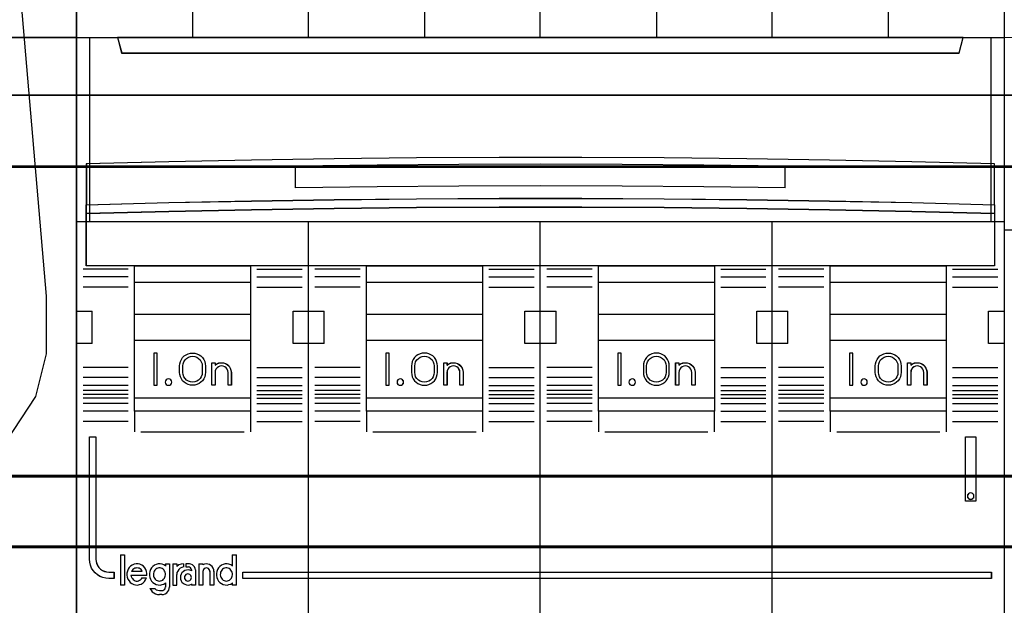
# Model space of a CAD drawing. Header units: millimetres. Extents: x -1290 to 1795, y -4192 to -1311.
# Tile 952 of 1056: x 1454.46 to 1469.73, y -2168.62 to -2159.53. Entities that reach past the tile are written whole.
import ezdxf

# ---------------------------------------------------------------- set-up
doc = ezdxf.new("R2010")
doc.units = ezdxf.units.MM
for name, color, linetype in [('30', 7, 'Continuous'), ('45', 7, 'Continuous'), ('55', 7, 'Continuous')]:
    doc.layers.add(name, color=color, linetype=linetype)
doc.layers.add('Aparatura', color=7, linetype='Continuous', lineweight=13)

# ---------------------------------------------------------------- blocks, each defined once
blk = doc.blocks.new('*U258')
at = {"layer": '30', "color": 7}
for points in [[(117.158256, -107.145019), (548.842747, -107.145019), (117.158256, -107.145019)], [(548.842747, -107.145019), (117.158256, -107.145019), (117.158256, -109.709902), (117.158256, -111.187498), (117.158256, -112.74873), (548.842747, -112.74873), (548.842747, -111.187498), (548.842747, -109.709902), (548.842747, -107.145019)], [(117.158256, -112.660752), (548.842747, -112.660752), (117.158256, -112.660752)], [(548.842747, -112.660752), (117.158256, -112.660752), (117.158256, -114.175659), (117.158256, -135.246649), (117.158256, -136.761557), (548.842747, -136.761557), (548.842747, -135.246649), (548.842747, -114.175659), (548.842747, -112.660752)], [(117.158256, -136.673578), (548.842747, -136.673578), (117.158256, -136.673578)], [(548.842747, -136.673578), (117.158256, -136.673578), (117.158256, -138.151425), (117.158256, -139.712923), (117.158256, -142.250357), (548.842747, -142.250357), (548.842747, -139.712923), (548.842747, -138.151425), (548.842747, -136.673578)], [(548.79978, -136.71667), (117.201224, -136.71667), (117.201224, -138.171678), (117.201224, -139.709045), (117.201224, -142.207266), (548.79978, -142.207266), (548.79978, -139.709045), (548.79978, -138.171678), (548.79978, -136.71667)], [(117.158256, -142.162378), (548.842747, -142.162378), (117.158256, -142.162378)]]:
    blk.add_lwpolyline(points, close=True, dxfattribs=at)
at = {"layer": '30', "color": 59}
blk.add_lwpolyline([(548.79978, -107.188111), (117.201224, -107.188111), (117.201224, -109.713547), (117.201224, -111.168417), (117.201224, -112.705639), (548.79978, -112.705639), (548.79978, -111.168417), (548.79978, -109.713547), (548.79978, -107.188111)], close=True, dxfattribs=at)
blk = doc.blocks.new('*U259')
at = {"layer": '45', "color": 7}
blk.add_lwpolyline([(117.661335, -83.656474), (252.56162, -83.656474), (252.56162, -166.503779), (117.661335, -166.503779), (117.661335, -83.656474)], close=True, dxfattribs=at)
for points in [[(117.661335, -83.656474), (252.56162, -83.656474), (252.56162, -166.503779), (117.661335, -166.503779), (117.661335, -83.656474)], [(117.661335, -102.677851), (252.56162, -102.677851)]]:
    blk.add_lwpolyline(points, dxfattribs=at)
at = {"layer": '55', "color": 7}
for points in [[(244.153698, -52.034107), (243.464562, -49.343338), (241.810635, -47.894463), (240.156708, -47.204522), (235.539496, -47.204522), (230.853369, -47.549493), (225.615934, -48.170439), (222.10134, -48.722392), (219.758277, -49.688308), (218.655659, -51.344166), (218.311091, -54.862863), (224.58223, -125.719764), (225.409194, -130.204378), (227.545516, -133.654081), (231.542506, -136.68982), (236.021891, -138.138695), (240.639103, -137.862719), (244.153698, -136.344849), (247.116984, -133.999051), (249.391133, -130.549348), (250.218096, -127.237633), (250.218096, -122.753019), (244.153698, -52.034107)], [(252.56162, -102.67426), (216.312432, -102.67426), (215.071965, -106.400086), (213.969328, -110.884876), (213.349095, -115.231673), (212.728862, -120.40643), (212.591032, -124.891221), (212.728862, -128.96203), (213.073436, -133.377824), (213.762584, -138.276595), (214.727391, -142.209411), (216.174602, -147.660156), (252.56162, -147.660156), (252.56162, -102.67426)]]:
    blk.add_lwpolyline(points, dxfattribs=at)
blk.add_lwpolyline([(252.56162, -102.67426), (216.312432, -102.67426), (215.071965, -106.400086), (213.969328, -110.884876), (213.349095, -115.231673), (212.728862, -120.40643), (212.591032, -124.891221), (212.728862, -128.96203), (213.073436, -133.377824), (213.762584, -138.276595), (214.727391, -142.209411), (216.174602, -147.660156), (252.56162, -147.660156), (252.56162, -102.67426)], close=True, dxfattribs=at)
blk = doc.blocks.new('*U260')
at = {"layer": '45', "color": 7}
for points in [[(306.517917, -83.676225), (324.507244, -83.676225), (324.507244, -83.676225), (324.507244, -166.6546), (324.507244, -166.6546), (306.517917, -166.6546), (306.517917, -166.6546), (288.528589, -166.6546), (288.528589, -166.6546), (270.550947, -166.6546), (270.550947, -166.6546), (252.56162, -166.6546), (252.56162, -166.6546), (252.56162, -83.676225), (252.56162, -83.676225), (270.550947, -83.676225), (270.550947, -83.676225), (288.528589, -83.676225), (288.528589, -83.676225), (306.517917, -83.676225), (306.517917, -83.676225)], [(306.514784, -83.681611), (324.501874, -83.681611), (324.501874, -166.649213), (306.514784, -166.649213), (288.527695, -166.649213), (270.552289, -166.649213), (252.5652, -166.649213), (252.5652, -83.681611), (270.552289, -83.681611), (288.527695, -83.681611), (306.514784, -83.681611)], [(324.507244, -116.975304), (252.56162, -116.975304), (252.56162, -102.677851), (324.507244, -102.677851), (324.507244, -116.975304)], [(324.501874, -116.971713), (252.5652, -116.971713), (252.5652, -102.681442), (324.501874, -102.681442), (324.501874, -116.971713)], [(255.73943, -102.677851), (256.054935, -103.886213), (256.054935, -103.886213), (321.013929, -103.886213), (321.013929, -103.886213), (321.329434, -102.677851), (255.73943, -102.677851)], [(255.744801, -102.681442), (256.060254, -103.880826), (321.00861, -103.880826), (321.324063, -102.681442), (255.744801, -102.681442)], [(323.758893, -112.485863), (317.349622, -112.321834), (310.946194, -112.187095), (304.542766, -112.081647), (298.139338, -112.017207), (291.73591, -111.982058), (285.332482, -111.982058), (278.929054, -112.017207), (272.525626, -112.081647), (266.122198, -112.187095), (259.71877, -112.321834), (253.315342, -112.485863), (253.315342, -115.661008), (259.71877, -115.491121), (266.122198, -115.368098), (272.525626, -115.268509), (278.929054, -115.198211), (285.332482, -115.163061), (291.73591, -115.163061), (298.139338, -115.198211), (304.542766, -115.268509), (310.946194, -115.368098), (317.349622, -115.491121), (323.758893, -115.661008), (323.758893, -112.485863)], [(323.753522, -112.49002), (317.345066, -112.326391), (310.942451, -112.191981), (304.539837, -112.086791), (298.137223, -112.022508), (291.734609, -111.987445), (285.331994, -111.987445), (278.92938, -112.022508), (272.526766, -112.086791), (266.124152, -112.191981), (259.721537, -112.326391), (253.318923, -112.49002), (253.318923, -115.657417), (259.721537, -115.487944), (266.124152, -115.365222), (272.526766, -115.265876), (278.92938, -115.195749), (285.331994, -115.160685), (291.734609, -115.160685), (298.137223, -115.195749), (304.539837, -115.265876), (310.942451, -115.365222), (317.345066, -115.487944), (323.753522, -115.657417), (323.753522, -112.49002)], [(323.758893, -116.345088), (317.349622, -116.180082), (310.946194, -116.04454), (304.542766, -115.944357), (298.139338, -115.87364), (291.73591, -115.838282), (285.332482, -115.838282), (278.929054, -115.87364), (272.525626, -115.944357), (266.122198, -116.04454), (259.71877, -116.180082), (253.315342, -116.345088), (253.315342, -115.655595), (259.71877, -115.484695), (266.122198, -115.36094), (272.525626, -115.260757), (278.929054, -115.19004), (285.332482, -115.154681), (291.73591, -115.154681), (298.139338, -115.19004), (304.542766, -115.260757), (310.946194, -115.36094), (317.349622, -115.484695), (323.758893, -115.655595), (323.758893, -116.345088)], [(323.753522, -116.339702), (317.345066, -116.17594), (310.942451, -116.04142), (304.539837, -115.941993), (298.137223, -115.871809), (291.734609, -115.836717), (285.331994, -115.836717), (278.92938, -115.871809), (272.526766, -115.941993), (266.124152, -116.04142), (259.721537, -116.17594), (253.318923, -116.339702), (253.318923, -115.655409), (259.721537, -115.485797), (266.124152, -115.362976), (272.526766, -115.263548), (278.92938, -115.193364), (285.331994, -115.158272), (291.734609, -115.158272), (298.137223, -115.193364), (304.539837, -115.263548), (310.942451, -115.362976), (317.345066, -115.485797), (323.753522, -115.655409), (323.753522, -116.339702)], [(323.758893, -120.404682), (253.315342, -120.404682), (253.315342, -116.335148), (259.71877, -116.171195), (266.122198, -116.03652), (272.525626, -115.936978), (278.929054, -115.866712), (285.332482, -115.83158), (291.73591, -115.83158), (298.139338, -115.866712), (304.542766, -115.936978), (310.946194, -116.03652), (317.349622, -116.171195), (323.758893, -116.335148), (323.758893, -120.404682)], [(257.053522, -120.393909), (266.0606, -120.393909), (266.0606, -131.671355), (257.053522, -131.671355), (257.053522, -120.393909)], [(257.058893, -120.3975), (266.055229, -120.3975), (266.055229, -131.667764), (257.058893, -131.667764), (257.058893, -120.3975)], [(275.040823, -120.393909), (284.04074, -120.393909), (284.04074, -131.671355), (275.040823, -131.671355), (275.040823, -120.393909)], [(275.044404, -120.3975), (284.037159, -120.3975), (284.037159, -131.667764), (275.044404, -131.667764), (275.044404, -120.3975)], [(293.026334, -120.393909), (302.028041, -120.393909), (302.028041, -131.671355), (293.026334, -131.671355), (293.026334, -120.393909)], [(293.031705, -120.3975), (302.02267, -120.3975), (302.02267, -131.667764), (293.031705, -131.667764), (293.031705, -120.3975)], [(311.006474, -120.393909), (320.013552, -120.393909), (320.013552, -131.671355), (311.006474, -131.671355), (311.006474, -120.393909)], [(257.053522, -121.666908), (266.0606, -121.666908), (266.0606, -124.171611), (257.053522, -124.171611), (257.053522, -121.666908)], [(257.058893, -121.672295), (266.055229, -121.672295), (266.055229, -124.16802), (257.058893, -124.16802), (257.058893, -121.672295)], [(275.040823, -121.666908), (284.04074, -121.666908), (284.04074, -124.171611), (275.040823, -124.171611), (275.040823, -121.666908)], [(275.044404, -121.672295), (284.037159, -121.672295), (284.037159, -124.16802), (275.044404, -124.16802), (275.044404, -121.672295)], [(293.026334, -121.666908), (302.028041, -121.666908), (302.028041, -124.171611), (293.026334, -124.171611), (293.026334, -121.666908)], [(293.031705, -121.672295), (302.02267, -121.672295), (302.02267, -124.16802), (293.031705, -124.16802), (293.031705, -121.672295)], [(311.006474, -121.666908), (320.013552, -121.666908), (320.013552, -124.171611), (311.006474, -124.171611), (311.006474, -121.666908)], [(311.011845, -121.672295), (320.009972, -121.672295), (320.009972, -124.16802), (311.011845, -124.16802), (311.011845, -121.672295)], [(257.053522, -126.159214), (266.0606, -126.159214), (266.0606, -130.673065), (257.053522, -130.673065), (257.053522, -126.159214)], [(275.040823, -126.159214), (284.04074, -126.159214), (284.04074, -130.673065), (275.040823, -130.673065), (275.040823, -126.159214)], [(275.044404, -126.162805), (284.037159, -126.162805), (284.037159, -130.667679), (275.044404, -130.667679), (275.044404, -126.162805)], [(293.026334, -126.159214), (302.028041, -126.159214), (302.028041, -130.673065), (293.026334, -130.673065), (293.026334, -126.159214)], [(293.031705, -126.162805), (302.02267, -126.162805), (302.02267, -130.667679), (293.031705, -130.667679), (293.031705, -126.162805)], [(311.006474, -126.159214), (320.013552, -126.159214), (320.013552, -130.673065), (311.006474, -130.673065), (311.006474, -126.159214)], [(311.011845, -126.162805), (320.009972, -126.162805), (320.009972, -130.667679), (311.011845, -130.667679), (311.011845, -126.162805)], [(258.806241, -127.168277), (258.553806, -127.168277), (258.553806, -129.664002), (258.806241, -129.664002), (258.806241, -127.168277)], [(276.793542, -127.168277), (276.546478, -127.168277), (276.546478, -129.664002), (276.793542, -129.664002), (276.793542, -127.168277)], [(294.784424, -127.168277), (294.531989, -127.168277), (294.531989, -129.664002), (294.784424, -129.664002), (294.784424, -127.168277)], [(312.759193, -127.168277), (312.506759, -127.168277), (312.506759, -129.664002), (312.759193, -129.664002), (312.759193, -127.168277)], [(253.571358, -133.662549), (254.062558, -133.662549), (254.062558, -143.156192), (254.080101, -143.331459), (254.121034, -143.500884), (254.197054, -143.658625), (254.296463, -143.798838), (254.425111, -143.927368), (254.565454, -144.026686), (254.72334, -144.102635), (254.892921, -144.143531), (255.06835, -144.161057), (255.460141, -144.161057), (255.460141, -144.66349), (255.06835, -144.66349), (254.834445, -144.640121), (254.60054, -144.587541), (254.37833, -144.494065), (254.179511, -144.371378), (254.004082, -144.21948), (253.852044, -144.044212), (253.729244, -143.845576), (253.635682, -143.623571), (253.583053, -143.389881), (253.571358, -143.156192), (253.571358, -133.662549)], [(321.499514, -133.658958), (322.310527, -133.658958), (322.310527, -133.658958), (322.310527, -138.670159), (322.310527, -138.670159), (321.499514, -138.670159), (321.499514, -138.670159), (321.499514, -133.658958), (321.499514, -133.658958)], [(321.503095, -133.662549), (322.305156, -133.662549), (322.305156, -138.664772), (321.503095, -138.664772), (321.503095, -133.662549)], [(258.986792, -144.855607), (259.075464, -144.84379), (259.164135, -144.820157), (259.240983, -144.778798), (259.31192, -144.719714), (259.371035, -144.642905), (259.418326, -144.554279), (259.441972, -144.465653), (259.459706, -144.371118), (259.447883, -144.270675), (259.430149, -144.176141), (259.388769, -144.093423), (259.341477, -144.016614), (259.282363, -143.945713), (259.205515, -143.886629), (259.116843, -143.851179), (259.034084, -143.839362), (258.939501, -143.839362), (258.856741, -143.851179), (258.773981, -143.886629), (258.697133, -143.945713), (258.626196, -144.016614), (258.578904, -144.093423), (258.543436, -144.176141), (258.51979, -144.270675), (258.51979, -144.371118), (258.525702, -144.465653), (258.56117, -144.554279), (258.60255, -144.642905), (258.661664, -144.719714), (258.732601, -144.778798), (258.815361, -144.820157), (258.898121, -144.84379), (258.986792, -144.855607)], [(261.475601, -144.581471), (261.457698, -144.492079), (261.415924, -144.414605), (261.356247, -144.35501), (261.278667, -144.313294), (261.195118, -144.295416), (261.105603, -144.313294), (261.03399, -144.35501), (260.974313, -144.414605), (260.926571, -144.492079), (260.920603, -144.581471), (260.926571, -144.664904), (260.974313, -144.742377), (261.03399, -144.801972), (261.105603, -144.843688), (261.195118, -144.855607), (261.278667, -144.843688), (261.356247, -144.801972), (261.415924, -144.742377), (261.457698, -144.664904), (261.475601, -144.581471)], [(264.179248, -144.855607), (264.267919, -144.84379), (264.350679, -144.820157), (264.433439, -144.778798), (264.504376, -144.719714), (264.56349, -144.642905), (264.60487, -144.554279), (264.640339, -144.465653), (264.64625, -144.371118), (264.64625, -144.270675), (264.622605, -144.176141), (264.587136, -144.093423), (264.533933, -144.016614), (264.468908, -143.945713), (264.392059, -143.886629), (264.309299, -143.851179), (264.220628, -143.839362), (264.131957, -143.839362), (264.043285, -143.851179), (263.960526, -143.886629), (263.883677, -143.945713), (263.824563, -144.016614), (263.777272, -144.093423), (263.72998, -144.176141), (263.712246, -144.270675), (263.706335, -144.371118), (263.724069, -144.465653), (263.747714, -144.554279), (263.789094, -144.642905), (263.848209, -144.719714), (263.925057, -144.778798), (264.001906, -144.820157), (264.090577, -144.84379), (264.179248, -144.855607)]]:
    blk.add_lwpolyline(points, close=True, dxfattribs=at)
for points in [[(270.547131, -102.688624), (270.547131, -83.676225)], [(288.5219, -102.688624), (288.5219, -83.676225)], [(306.509201, -102.688624), (306.509201, -83.676225)], [(261.557956, -95.380997), (261.557956, -102.688624)], [(279.532725, -95.380997), (279.532725, -102.688624)], [(297.525397, -95.380997), (297.525397, -102.688624)], [(315.498376, -95.380997), (315.498376, -102.688624)], [(307.518939, -112.671525), (301.196394, -112.582498), (294.868005, -112.537985), (288.52793, -112.518908), (282.199541, -112.537985), (275.871152, -112.582498), (269.542764, -112.671525)], [(307.508197, -114.33594), (307.508197, -112.658956)], [(270.547131, -166.6546), (270.547131, -116.964531)], [(288.5219, -166.6546), (288.5219, -116.964531)], [(306.509201, -166.6546), (306.509201, -116.964531)], [(252.56162, -123.90947), (253.764712, -123.90947)], [(253.75218, -123.90947), (253.75218, -126.421355)], [(269.349409, -126.421355), (269.349409, -123.90947)], [(269.349409, -123.90947), (270.559663, -123.90947)], [(270.547131, -123.90947), (271.755594, -123.90947)], [(271.744852, -123.90947), (271.744852, -126.421355)], [(287.324179, -126.421355), (287.324179, -123.90947)], [(287.324179, -123.90947), (288.534432, -123.90947)], [(288.5219, -123.90947), (289.742895, -123.90947)], [(289.732153, -123.90947), (289.732153, -126.421355)], [(305.31148, -126.421355), (305.31148, -123.90947)], [(305.31148, -123.90947), (306.519943, -123.90947)], [(306.509201, -123.90947), (307.717664, -123.90947)], [(307.706922, -123.90947), (307.706922, -126.421355)], [(323.29162, -126.421355), (323.29162, -123.90947)], [(323.29162, -123.90947), (324.507244, -123.90947)], [(252.56162, -126.410582), (253.764712, -126.410582)], [(269.349409, -126.410582), (270.559663, -126.410582)], [(270.547131, -126.410582), (271.755594, -126.410582)], [(287.324179, -126.410582), (288.534432, -126.410582)], [(288.5219, -126.410582), (289.742895, -126.410582)], [(305.31148, -126.410582), (306.519943, -126.410582)], [(306.509201, -126.410582), (307.717664, -126.410582)], [(323.29162, -126.410582), (324.507244, -126.410582)], [(292.535788, -131.077049), (289.024979, -131.077049)], [(257.053522, -131.660582), (257.053522, -133.283701)], [(266.049858, -131.660582), (266.049858, -133.283701)], [(275.040823, -131.660582), (275.040823, -133.283701)], [(284.029998, -131.660582), (284.029998, -133.283701)], [(293.026334, -131.660582), (293.026334, -133.283701)], [(302.017299, -131.660582), (302.017299, -133.283701)], [(311.006474, -131.660582), (311.006474, -133.283701)], [(320.00281, -131.660582), (320.00281, -133.283701)], [(255.956058, -142.823117), (255.956058, -145.164431)], [(255.956058, -142.823117), (256.276525, -142.823117)], [(256.265783, -142.823117), (256.265783, -145.164431)], [(258.016711, -144.418012), (258.016711, -144.259325), (257.993185, -144.106515), (257.93437, -143.959582), (257.85203, -143.830281), (257.740281, -143.712735), (257.61677, -143.618698), (257.469733, -143.559925), (257.328577, -143.530539), (257.175658, -143.530539), (257.022739, -143.559925), (256.881583, -143.618698), (256.75219, -143.706858), (256.646323, -143.812649), (256.558101, -143.94195), (256.499286, -144.09476), (256.469879, -144.241693), (256.469879, -144.406258), (256.493405, -144.564945), (256.546338, -144.717755), (256.628679, -144.852933), (256.728664, -144.958725), (256.858057, -145.052762), (256.993332, -145.117412), (257.140369, -145.152676), (257.293288, -145.164431), (257.434444, -145.135044), (257.581481, -145.088026), (257.716755, -144.999866), (257.822622, -144.894074), (257.916726, -144.764774), (257.975541, -144.611964)], [(259.459706, -143.689226), (259.330026, -143.601066), (259.188557, -143.554048), (259.0353, -143.530539), (258.893831, -143.530539), (258.740573, -143.57168), (258.604999, -143.630453), (258.481214, -143.72449), (258.375112, -143.830281), (258.292589, -143.96546), (258.233644, -144.106515), (258.210065, -144.27108), (258.210065, -144.418012), (258.233644, -144.582577), (258.292589, -144.723632), (258.375112, -144.858811), (258.481214, -144.970479), (258.604999, -145.058639), (258.740573, -145.117412), (258.893831, -145.152676), (259.0353, -145.164431), (259.188557, -145.135044), (259.330026, -145.088026), (259.459706, -144.999866)], [(259.448964, -143.530539), (259.448964, -143.699314)], [(259.448964, -143.530539), (259.76943, -143.530539)], [(259.758689, -143.530539), (259.758689, -145.322433)], [(260.027236, -143.530539), (260.027236, -145.164431)], [(260.027236, -143.530539), (260.347702, -143.530539)], [(260.861523, -143.530539), (260.676734, -143.542987), (260.497906, -143.605231), (260.33696, -143.717269)], [(260.33696, -143.530539), (260.33696, -143.717269)], [(260.850781, -143.530539), (260.850781, -143.774725)], [(261.044135, -143.530539), (261.044135, -143.763952)], [(261.318053, -143.530539), (261.044135, -143.530539)], [(261.785326, -143.997365), (261.767333, -143.877666), (261.719353, -143.757967), (261.641384, -143.668193), (261.545424, -143.590388), (261.425472, -143.542509), (261.305521, -143.530539)], [(262.043131, -143.530539), (262.043131, -145.164431)], [(262.043131, -143.530539), (262.363598, -143.530539)], [(263.215788, -144.114071), (263.198057, -143.983074), (263.156683, -143.858032), (263.079847, -143.738943), (262.985279, -143.649627), (262.867069, -143.578174), (262.742949, -143.536493), (262.612918, -143.530539), (262.476976, -143.542447), (262.352856, -143.596037)], [(262.352856, -143.530539), (262.352856, -143.605949)], [(264.64625, -143.689226), (264.522591, -143.601066), (264.375378, -143.554048), (264.234053, -143.530539), (264.080952, -143.530539), (263.939627, -143.57168), (263.792414, -143.630453), (263.674643, -143.72449), (263.56865, -143.830281), (263.492099, -143.96546), (263.433214, -144.106515), (263.403771, -144.27108), (263.403771, -144.418012), (263.433214, -144.582577), (263.492099, -144.723632), (263.56865, -144.858811), (263.674643, -144.970479), (263.792414, -145.058639), (263.939627, -145.117412), (264.080952, -145.152676), (264.234053, -145.164431), (264.375378, -145.135044), (264.522591, -145.088026), (264.64625, -144.999866)], [(264.635508, -142.823117), (264.635508, -143.699314)], [(264.635508, -142.823117), (264.955975, -142.823117)], [(264.945233, -142.823117), (264.945233, -145.164431)], [(257.660439, -144.114071), (257.61902, -144.040816), (257.559851, -143.96756), (257.488848, -143.906513), (257.411928, -143.869885), (257.329091, -143.845467), (257.246254, -143.839362), (257.1575, -143.845467), (257.074663, -143.869885), (256.997742, -143.906513), (256.926739, -143.96756), (256.86757, -144.040816), (256.826151, -144.114071)], [(256.826151, -144.103299), (257.660439, -144.103299)], [(260.861523, -143.763952), (260.730382, -143.793695), (260.599242, -143.865079), (260.485984, -143.960258), (260.402531, -144.079232), (260.348882, -144.204154), (260.33696, -144.352871)], [(261.475601, -144.057262), (261.351223, -144.016038), (261.215, -143.986592), (261.078777, -144.00426), (260.948476, -144.045484), (260.841866, -144.116154), (260.735257, -144.210381), (260.670106, -144.316387), (260.628647, -144.445949), (260.610879, -144.581401), (260.628647, -144.716852), (260.670106, -144.834636), (260.735257, -144.95242), (260.841866, -145.046647), (260.948476, -145.111428), (261.078777, -145.152652), (261.215, -145.164431), (261.351223, -145.146763), (261.475601, -145.09376)], [(261.044135, -143.751383), (261.24107, -143.751383)], [(261.475601, -143.997365), (261.457206, -143.911271), (261.395887, -143.831327), (261.316174, -143.782131), (261.230328, -143.751383)], [(261.464859, -143.986592), (261.464859, -144.067389)], [(261.772794, -143.986592), (261.772794, -145.164431)], [(262.906063, -144.114071), (262.888218, -144.028606), (262.852527, -143.949246), (262.793043, -143.888199), (262.721661, -143.845467), (262.632434, -143.839362), (262.549155, -143.845467), (262.465877, -143.888199), (262.406392, -143.949246), (262.370701, -144.028606), (262.352856, -144.114071)], [(262.352856, -144.103299), (262.352856, -145.164431)], [(262.895322, -144.103299), (262.895322, -145.164431)], [(263.205046, -144.103299), (263.205046, -145.164431)], [(256.779603, -144.412122), (258.016711, -144.412122)], [(256.779603, -144.412122), (256.797335, -144.508011), (256.838708, -144.597906), (256.885992, -144.669823), (256.945097, -144.741739), (257.021934, -144.795677), (257.09877, -144.837628), (257.193338, -144.855607), (257.276085, -144.855607), (257.364742, -144.837628), (257.447489, -144.80167), (257.524326, -144.759718), (257.58343, -144.687802), (257.642535, -144.609892)], [(257.631794, -144.604239), (257.975534, -144.604239)], [(259.448964, -144.990269), (259.448964, -145.322433)], [(260.027236, -145.164431), (260.347702, -145.164431), (260.347702, -144.342098)], [(261.464859, -145.083634), (261.464859, -145.164431)], [(264.635508, -144.990269), (264.635508, -145.164431)], [(255.956058, -145.153658), (256.276525, -145.153658)], [(258.251243, -145.446322), (258.334256, -145.571841), (258.435058, -145.685405), (258.553649, -145.781038), (258.690028, -145.846786), (258.838266, -145.888626), (258.992433, -145.90058)], [(258.251243, -145.446322), (258.646903, -145.446322)], [(258.636161, -145.446322), (258.738815, -145.528524), (258.859586, -145.572787), (258.992433, -145.591756)], [(258.981692, -145.580983), (259.178626, -145.580983)], [(259.167884, -145.90058), (259.30487, -145.888682), (259.4359, -145.841093), (259.549062, -145.769709), (259.638401, -145.67453), (259.709871, -145.567454), (259.751563, -145.436583), (259.76943, -145.31166)], [(259.167884, -145.591756), (259.259079, -145.579578), (259.338114, -145.536955), (259.404989, -145.476065), (259.441467, -145.396907), (259.459706, -145.31166)], [(261.464859, -145.153658), (261.785326, -145.153658)], [(262.043131, -145.153658), (262.363598, -145.153658)], [(262.895322, -145.153658), (263.215788, -145.153658)], [(264.635508, -145.153658), (264.955975, -145.153658)], [(259.178626, -145.889807), (258.981692, -145.889807)]]:
    blk.add_lwpolyline(points, dxfattribs=at)
at = {"layer": '45', "color": 4}
for points in [[(253.565987, -102.677851), (253.565987, -116.975304)], [(323.495716, -116.975304), (323.495716, -102.677851)]]:
    blk.add_lwpolyline(points, dxfattribs=at)
at = {"layer": '45', "color": 251}
for points in [[(269.542764, -114.33594), (269.542764, -112.658956)], [(307.518939, -114.33594), (301.196394, -114.26053), (294.868005, -114.203972), (288.52793, -114.185119), (282.199541, -114.203972), (275.871152, -114.26053), (269.542764, -114.33594)], [(256.568346, -120.645277), (253.062908, -120.645277)], [(266.545775, -120.645277), (270.056584, -120.645277)], [(274.548486, -120.645277), (271.050209, -120.645277)], [(284.533077, -120.645277), (288.042095, -120.645277)], [(292.535788, -120.645277), (289.024979, -120.645277)], [(302.518588, -120.645277), (306.016864, -120.645277)], [(310.521299, -120.645277), (307.01049, -120.645277)], [(320.500518, -120.645277), (324.004166, -120.645277)], [(256.568346, -121.246765), (253.062908, -121.246765)], [(266.545775, -121.246765), (270.056584, -121.246765)], [(274.548486, -121.246765), (271.050209, -121.246765)], [(284.533077, -121.246765), (288.042095, -121.246765)], [(292.535788, -121.246765), (289.024979, -121.246765)], [(302.518588, -121.246765), (306.016864, -121.246765)], [(310.521299, -121.246765), (307.01049, -121.246765)], [(320.500518, -121.246765), (324.004166, -121.246765)], [(256.568346, -122.052938), (253.062908, -122.052938)], [(266.545775, -122.052938), (270.056584, -122.052938)], [(274.548486, -122.052938), (271.050209, -122.052938)], [(284.533077, -122.052938), (288.042095, -122.052938)], [(292.535788, -122.052938), (289.024979, -122.052938)], [(302.518588, -122.052938), (306.016864, -122.052938)], [(310.521299, -122.052938), (307.01049, -122.052938)], [(320.500518, -122.052938), (324.004166, -122.052938)], [(256.568346, -128.279682), (253.062908, -128.279682)], [(266.545775, -128.279682), (270.056584, -128.279682)], [(274.548486, -128.279682), (271.050209, -128.279682)], [(284.533077, -128.279682), (288.042095, -128.279682)], [(292.535788, -128.279682), (289.024979, -128.279682)], [(302.518588, -128.279682), (306.016864, -128.279682)], [(310.521299, -128.279682), (307.01049, -128.279682)], [(320.500518, -128.279682), (324.004166, -128.279682)], [(256.568346, -129.073287), (253.062908, -129.073287)], [(256.568346, -129.674775), (253.062908, -129.674775)], [(266.545775, -129.073287), (270.056584, -129.073287)], [(266.545775, -129.674775), (270.056584, -129.674775)], [(274.548486, -129.073287), (271.050209, -129.073287)], [(274.548486, -129.674775), (271.050209, -129.674775)], [(284.533077, -129.073287), (288.042095, -129.073287)], [(284.533077, -129.674775), (288.042095, -129.674775)], [(292.535788, -129.073287), (289.024979, -129.073287)], [(292.535788, -129.674775), (289.024979, -129.674775)], [(302.518588, -129.073287), (306.016864, -129.073287)], [(302.518588, -129.674775), (306.016864, -129.674775)], [(310.521299, -129.073287), (307.01049, -129.073287)], [(310.521299, -129.674775), (307.01049, -129.674775)], [(320.500518, -129.073287), (324.004166, -129.073287)], [(320.500518, -129.674775), (324.004166, -129.674775)], [(256.568346, -130.078759), (253.062908, -130.078759)], [(256.568346, -130.382196), (253.062908, -130.382196)], [(266.545775, -130.078759), (270.056584, -130.078759)], [(266.545775, -130.382196), (270.056584, -130.382196)], [(274.548486, -130.078759), (271.050209, -130.078759)], [(274.548486, -130.382196), (271.050209, -130.382196)], [(284.533077, -130.078759), (288.042095, -130.078759)], [(284.533077, -130.382196), (288.042095, -130.382196)], [(292.535788, -130.078759), (289.024979, -130.078759)], [(292.535788, -130.382196), (289.024979, -130.382196)], [(302.518588, -130.078759), (306.016864, -130.078759)], [(302.518588, -130.382196), (306.016864, -130.382196)], [(310.521299, -130.078759), (307.01049, -130.078759)], [(310.521299, -130.382196), (307.01049, -130.382196)], [(320.500518, -130.078759), (324.004166, -130.078759)], [(320.500518, -130.382196), (324.004166, -130.382196)], [(256.568346, -130.673065), (253.062908, -130.673065)], [(256.568346, -131.077049), (253.062908, -131.077049)], [(266.545775, -130.673065), (270.056584, -130.673065)], [(266.545775, -131.077049), (270.056584, -131.077049)], [(274.548486, -130.673065), (271.050209, -130.673065)], [(274.548486, -131.077049), (271.050209, -131.077049)], [(284.533077, -130.673065), (288.042095, -130.673065)], [(284.533077, -131.077049), (288.042095, -131.077049)], [(292.535788, -130.673065), (289.024979, -130.673065)], [(302.518588, -130.673065), (306.016864, -130.673065)], [(302.518588, -131.077049), (306.016864, -131.077049)], [(310.521299, -130.673065), (307.01049, -130.673065)], [(310.521299, -131.077049), (307.01049, -131.077049)], [(320.500518, -130.673065), (324.004166, -130.673065)], [(320.500518, -131.077049), (324.004166, -131.077049)], [(256.568346, -131.678537), (253.062908, -131.678537)], [(266.545775, -131.678537), (270.056584, -131.678537)], [(274.548486, -131.678537), (271.050209, -131.678537)], [(284.533077, -131.678537), (288.042095, -131.678537)], [(292.535788, -131.678537), (289.024979, -131.678537)], [(302.518588, -131.678537), (306.016864, -131.678537)], [(310.521299, -131.678537), (307.01049, -131.678537)], [(320.500518, -131.678537), (324.004166, -131.678537)], [(256.568346, -132.472142), (253.062908, -132.472142)], [(266.545775, -132.472142), (270.056584, -132.472142)], [(274.548486, -132.472142), (271.050209, -132.472142)], [(284.533077, -132.472142), (288.042095, -132.472142)], [(292.535788, -132.472142), (289.024979, -132.472142)], [(302.518588, -132.472142), (306.016864, -132.472142)], [(310.521299, -132.472142), (307.01049, -132.472142)], [(320.500518, -132.472142), (324.004166, -132.472142)], [(257.5566, -133.272928), (265.559311, -133.272928)], [(275.542111, -133.272928), (283.544822, -133.272928)], [(293.522251, -133.272928), (301.524962, -133.272928)], [(311.509553, -133.272928), (319.512264, -133.272928)]]:
    blk.add_lwpolyline(points, dxfattribs=at)
for points in [[(323.753522, -120.399295), (253.318923, -120.399295), (253.318923, -116.339348), (259.721537, -116.175782), (266.124152, -116.041424), (272.526766, -115.942116), (278.92938, -115.872016), (285.331994, -115.836966), (291.734609, -115.836966), (298.137223, -115.872016), (304.539837, -115.942116), (310.942451, -116.041424), (317.345066, -116.175782), (323.753522, -116.339348), (323.753522, -120.399295)], [(257.058893, -126.162805), (266.055229, -126.162805), (266.055229, -130.667679), (257.058893, -130.667679), (257.058893, -126.162805)]]:
    blk.add_lwpolyline(points, close=True, dxfattribs=at)
at = {"layer": '45', "color": 4}
blk.add_lwpolyline([(311.011845, -120.3975), (320.009972, -120.3975), (320.009972, -131.667764), (311.011845, -131.667764), (311.011845, -120.3975)], close=True, dxfattribs=at)
at = {"layer": '45', "color": 255}
for points in [[(258.811612, -127.16289), (258.548435, -127.16289), (258.548435, -127.16289), (258.548435, -129.669388), (258.548435, -129.669388), (258.811612, -129.669388), (258.811612, -129.669388), (258.811612, -127.16289), (258.811612, -127.16289)], [(260.553589, -128.671485), (260.553589, -128.166664), (260.553589, -128.166664), (260.571209, -127.990563), (260.612324, -127.820332), (260.688679, -127.661842), (260.788528, -127.520961), (260.911872, -127.391821), (261.058709, -127.297901), (261.217293, -127.22159), (261.387625, -127.17463), (261.563829, -127.16289), (261.728287, -127.17463), (261.898618, -127.22159), (262.057203, -127.297901), (262.20404, -127.391821), (262.327383, -127.520961), (262.427233, -127.661842), (262.503588, -127.820332), (262.544702, -127.990563), (262.562323, -128.166664), (262.562323, -128.166664), (262.562323, -128.671485), (262.562323, -128.671485), (262.544702, -128.841716), (262.503588, -129.017816), (262.427233, -129.164567), (262.327383, -129.311317), (262.20404, -129.434588), (262.057203, -129.534378), (261.898618, -129.610688), (261.728287, -129.657648), (261.563829, -129.669388), (261.387625, -129.657648), (261.217293, -129.610688), (261.058709, -129.534378), (260.911872, -129.434588), (260.788528, -129.311317), (260.688679, -129.164567), (260.612324, -129.017816), (260.571209, -128.841716), (260.553589, -128.671485), (260.553589, -128.671485)], [(260.804233, -128.671933), (260.804233, -128.166709), (260.804233, -128.166709), (260.821877, -127.996342), (260.880692, -127.837725), (260.974795, -127.696732), (261.092425, -127.579238), (261.23358, -127.485243), (261.39238, -127.432371), (261.562942, -127.408872), (261.721742, -127.432371), (261.880541, -127.485243), (262.027578, -127.579238), (262.151089, -127.696732), (262.233429, -127.837725), (262.292244, -127.996342), (262.309888, -128.166709), (262.309888, -128.166709), (262.309888, -128.671933), (262.309888, -128.671933), (262.292244, -128.842299), (262.233429, -129.000916), (262.151089, -129.141909), (262.027578, -129.259403), (261.880541, -129.347524), (261.721742, -129.406271), (261.562942, -129.41802), (261.39238, -129.406271), (261.23358, -129.347524), (261.092425, -129.259403), (260.974795, -129.141909), (260.880692, -129.000916), (260.821877, -128.842299), (260.804233, -128.671933), (260.804233, -128.671933)], [(276.797123, -127.16289), (276.541107, -127.16289), (276.541107, -127.16289), (276.541107, -129.669388), (276.541107, -129.669388), (276.797123, -129.669388), (276.797123, -129.669388), (276.797123, -127.16289), (276.797123, -127.16289)], [(280.547834, -128.166664), (280.536087, -127.990563), (280.483225, -127.820332), (280.412744, -127.661842), (280.312894, -127.520961), (280.189551, -127.391821), (280.042714, -127.297901), (279.884129, -127.22159), (279.719672, -127.17463), (279.537593, -127.16289), (279.361389, -127.17463), (279.196931, -127.22159), (279.038347, -127.297901), (278.891509, -127.391821), (278.774039, -127.520961), (278.67419, -127.661842), (278.597835, -127.820332), (278.55672, -127.990563), (278.5391, -128.166664), (278.5391, -128.166664), (278.5391, -128.671485), (278.5391, -128.671485), (278.55672, -128.841716), (278.597835, -129.017816), (278.67419, -129.164567), (278.774039, -129.311317), (278.891509, -129.434588), (279.038347, -129.534378), (279.196931, -129.610688), (279.361389, -129.657648), (279.537593, -129.669388), (279.719672, -129.657648), (279.884129, -129.610688), (280.042714, -129.534378), (280.189551, -129.434588), (280.312894, -129.311317), (280.412744, -129.164567), (280.483225, -129.017816), (280.536087, -128.841716), (280.547834, -128.671485), (280.547834, -128.671485), (280.547834, -128.166664), (280.547834, -128.166664)], [(278.789744, -128.671933), (278.789744, -128.166709), (278.789744, -128.166709), (278.807409, -127.996342), (278.854517, -127.837725), (278.948732, -127.696732), (279.066502, -127.579238), (279.213713, -127.485243), (279.372701, -127.432371), (279.537578, -127.408872), (279.708344, -127.432371), (279.867332, -127.485243), (280.014544, -127.579238), (280.132313, -127.696732), (280.226528, -127.837725), (280.273636, -127.996342), (280.29719, -128.166709), (280.29719, -128.166709), (280.29719, -128.671933), (280.29719, -128.671933), (280.273636, -128.842299), (280.226528, -129.000916), (280.132313, -129.141909), (280.014544, -129.259403), (279.867332, -129.347524), (279.708344, -129.406271), (279.537578, -129.41802), (279.372701, -129.406271), (279.213713, -129.347524), (279.066502, -129.259403), (278.948732, -129.141909), (278.854517, -129.000916), (278.807409, -128.842299), (278.789744, -128.671933), (278.789744, -128.671933)], [(294.789795, -127.16289), (294.528409, -127.16289), (294.528409, -127.16289), (294.528409, -129.669388), (294.528409, -129.669388), (294.789795, -129.669388), (294.789795, -129.669388), (294.789795, -127.16289), (294.789795, -127.16289)], [(298.527974, -128.166664), (298.510354, -127.990563), (298.469239, -127.820332), (298.392884, -127.661842), (298.293034, -127.520961), (298.175565, -127.391821), (298.022854, -127.297901), (297.870143, -127.22159), (297.705685, -127.17463), (297.52948, -127.16289), (297.347402, -127.17463), (297.182944, -127.22159), (297.02436, -127.297901), (296.877523, -127.391821), (296.75418, -127.520961), (296.65433, -127.661842), (296.583848, -127.820332), (296.530987, -127.990563), (296.51924, -128.166664), (296.51924, -128.166664), (296.51924, -128.671485), (296.51924, -128.671485), (296.530987, -128.841716), (296.583848, -129.017816), (296.65433, -129.164567), (296.75418, -129.311317), (296.877523, -129.434588), (297.02436, -129.534378), (297.182944, -129.610688), (297.347402, -129.657648), (297.52948, -129.669388), (297.705685, -129.657648), (297.870143, -129.610688), (298.022854, -129.534378), (298.175565, -129.434588), (298.293034, -129.311317), (298.392884, -129.164567), (298.469239, -129.017816), (298.510354, -128.841716), (298.527974, -128.671485), (298.527974, -128.671485), (298.527974, -128.166664), (298.527974, -128.166664)], [(296.771674, -128.671933), (296.771674, -128.166709), (296.771674, -128.166709), (296.7952, -127.996342), (296.842252, -127.837725), (296.936355, -127.696732), (297.053985, -127.579238), (297.201021, -127.485243), (297.359821, -127.432371), (297.530384, -127.408872), (297.695065, -127.432371), (297.853864, -127.485243), (298.000901, -127.579238), (298.11853, -127.696732), (298.200871, -127.837725), (298.259685, -127.996342), (298.27733, -128.166709), (298.27733, -128.166709), (298.27733, -128.671933), (298.27733, -128.671933), (298.259685, -128.842299), (298.200871, -129.000916), (298.11853, -129.141909), (298.000901, -129.259403), (297.853864, -129.347524), (297.695065, -129.406271), (297.530384, -129.41802), (297.359821, -129.406271), (297.201021, -129.347524), (297.053985, -129.259403), (296.936355, -129.141909), (296.842252, -129.000916), (296.7952, -128.842299), (296.771674, -128.671933), (296.771674, -128.671933)], [(312.764564, -127.16289), (312.503178, -127.16289), (312.503178, -127.16289), (312.503178, -129.669388), (312.503178, -129.669388), (312.764564, -129.669388), (312.764564, -129.669388), (312.764564, -127.16289), (312.764564, -127.16289)], [(314.506541, -128.671485), (314.506541, -128.166664), (314.506541, -128.166664), (314.524162, -127.990563), (314.565276, -127.820332), (314.641632, -127.661842), (314.741481, -127.520961), (314.864824, -127.391821), (315.011662, -127.297901), (315.170246, -127.22159), (315.340577, -127.17463), (315.505035, -127.16289), (315.68124, -127.17463), (315.851571, -127.22159), (316.010155, -127.297901), (316.156992, -127.391821), (316.280336, -127.520961), (316.380185, -127.661842), (316.45654, -127.820332), (316.497655, -127.990563), (316.515275, -128.166664), (316.515275, -128.166664), (316.515275, -128.671485), (316.515275, -128.671485), (316.497655, -128.841716), (316.45654, -129.017816), (316.380185, -129.164567), (316.280336, -129.311317), (316.156992, -129.434588), (316.010155, -129.534378), (315.851571, -129.610688), (315.68124, -129.657648), (315.505035, -129.669388), (315.340577, -129.657648), (315.170246, -129.610688), (315.011662, -129.534378), (314.864824, -129.434588), (314.741481, -129.311317), (314.641632, -129.164567), (314.565276, -129.017816), (314.524162, -128.841716), (314.506541, -128.671485), (314.506541, -128.671485)], [(314.757185, -128.671933), (314.757185, -128.166709), (314.757185, -128.166709), (314.774851, -127.996342), (314.833735, -127.837725), (314.916174, -127.696732), (315.039832, -127.579238), (315.187043, -127.485243), (315.346031, -127.432371), (315.50502, -127.408872), (315.675785, -127.432371), (315.834774, -127.485243), (315.976097, -127.579238), (316.093866, -127.696732), (316.188081, -127.837725), (316.246966, -127.996342), (316.264631, -128.166709), (316.264631, -128.166709), (316.264631, -128.671933), (316.264631, -128.671933), (316.246966, -128.842299), (316.188081, -129.000916), (316.093866, -129.141909), (315.976097, -129.259403), (315.834774, -129.347524), (315.675785, -129.406271), (315.50502, -129.41802), (315.346031, -129.406271), (315.187043, -129.347524), (315.039832, -129.259403), (314.916174, -129.141909), (314.833735, -129.000916), (314.774851, -128.842299), (314.757185, -128.671933), (314.757185, -128.671933)], [(263.3001, -127.911608), (263.3001, -128.10561), (263.3001, -128.10561), (263.441375, -128.00567), (263.600309, -127.935123), (263.782789, -127.911608), (263.947609, -127.929244), (264.118316, -127.976275), (264.259591, -128.064458), (264.389093, -128.187914), (264.477389, -128.334886), (264.536254, -128.493615), (264.565686, -128.669981), (264.565686, -128.669981), (264.565686, -129.669388), (264.565686, -129.669388), (264.312569, -129.669388), (264.312569, -129.669388), (264.312569, -128.669981), (264.312569, -128.669981), (264.29491, -128.534768), (264.241932, -128.41719), (264.159521, -128.305492), (264.059452, -128.229067), (263.941723, -128.182036), (263.806334, -128.164399), (263.676833, -128.182036), (263.553217, -128.229067), (263.453148, -128.305492), (263.364851, -128.41719), (263.317759, -128.534768), (263.3001, -128.669981), (263.3001, -128.669981), (263.3001, -129.669388), (263.3001, -129.669388), (263.052869, -129.669388), (263.052869, -129.669388), (263.052869, -127.911608), (263.052869, -127.911608), (263.3001, -127.911608), (263.3001, -127.911608)], [(263.303716, -127.915199), (263.303716, -128.108211), (263.443987, -128.00878), (263.601793, -127.938594), (263.782977, -127.915199), (263.946627, -127.932745), (264.116122, -127.979536), (264.256393, -128.067269), (264.384976, -128.190094), (264.472645, -128.336315), (264.531092, -128.494234), (264.560315, -128.669699), (264.560315, -129.664002), (264.308995, -129.664002), (264.308995, -128.669699), (264.291461, -128.535176), (264.238859, -128.418199), (264.157034, -128.307071), (264.057675, -128.231036), (263.940782, -128.184245), (263.806355, -128.166699), (263.677773, -128.184245), (263.555035, -128.231036), (263.455676, -128.307071), (263.368007, -128.418199), (263.321249, -128.535176), (263.303716, -128.669699), (263.303716, -129.664002), (263.05824, -129.664002), (263.05824, -127.915199), (263.303716, -127.915199)], [(281.286213, -127.911608), (281.286213, -128.10561), (281.286213, -128.10561), (281.427536, -128.00567), (281.592413, -127.935123), (281.75729, -127.911608), (281.933944, -127.929244), (282.092932, -127.976275), (282.246032, -128.064458), (282.375578, -128.187914), (282.469794, -128.334886), (282.528678, -128.493615), (282.540455, -128.669981), (282.540455, -128.669981), (282.540455, -129.669388), (282.540455, -129.669388), (282.287251, -129.669388), (282.287251, -129.669388), (282.287251, -128.669981), (282.287251, -128.669981), (282.275475, -128.534768), (282.222478, -128.41719), (282.145928, -128.305492), (282.045825, -128.229067), (281.916278, -128.182036), (281.792621, -128.164399), (281.657186, -128.182036), (281.539417, -128.229067), (281.439313, -128.305492), (281.350986, -128.41719), (281.303879, -128.534768), (281.286213, -128.669981), (281.286213, -128.669981), (281.286213, -129.669388), (281.286213, -129.669388), (281.033009, -129.669388), (281.033009, -129.669388), (281.033009, -127.911608), (281.033009, -127.911608), (281.286213, -127.911608), (281.286213, -127.911608)], [(281.28978, -127.915199), (281.28978, -128.108211), (281.430096, -128.00878), (281.593798, -127.938594), (281.7575, -127.915199), (281.932895, -127.932745), (282.09075, -127.979536), (282.242759, -128.067269), (282.371382, -128.190094), (282.464926, -128.336315), (282.523391, -128.494234), (282.535084, -128.669699), (282.535084, -129.664002), (282.283685, -129.664002), (282.283685, -128.669699), (282.271992, -128.535176), (282.219373, -128.418199), (282.143369, -128.307071), (282.043978, -128.231036), (281.915355, -128.184245), (281.792579, -128.166699), (281.658109, -128.184245), (281.541179, -128.231036), (281.441789, -128.307071), (281.354091, -128.418199), (281.307319, -128.535176), (281.28978, -128.669699), (281.28978, -129.664002), (281.03838, -129.664002), (281.03838, -127.915199), (281.28978, -127.915199)], [(299.273214, -127.911608), (299.273214, -128.10561), (299.273214, -128.10561), (299.408488, -128.00567), (299.57905, -127.935123), (299.743731, -127.911608), (299.914294, -127.929244), (300.084856, -127.976275), (300.231893, -128.064458), (300.349522, -128.187914), (300.455389, -128.334886), (300.514203, -128.493615), (300.525966, -128.669981), (300.525966, -128.669981), (300.525966, -129.669388), (300.525966, -129.669388), (300.278945, -129.669388), (300.278945, -129.669388), (300.278945, -128.669981), (300.278945, -128.669981), (300.2613, -128.534768), (300.208367, -128.41719), (300.131908, -128.305492), (300.026042, -128.229067), (299.902531, -128.182036), (299.773139, -128.164399), (299.643746, -128.182036), (299.526117, -128.229067), (299.414369, -128.305492), (299.33791, -128.41719), (299.290858, -128.534768), (299.273214, -128.669981), (299.273214, -128.669981), (299.273214, -129.669388), (299.273214, -129.669388), (299.020311, -129.669388), (299.020311, -129.669388), (299.020311, -127.911608), (299.020311, -127.911608), (299.273214, -127.911608), (299.273214, -127.911608)], [(299.275592, -127.915199), (299.275592, -128.108211), (299.410222, -128.00878), (299.579973, -127.938594), (299.743871, -127.915199), (299.913622, -127.932745), (300.083374, -127.979536), (300.229711, -128.067269), (300.346781, -128.190094), (300.452144, -128.336315), (300.510679, -128.494234), (300.522386, -128.669699), (300.522386, -129.664002), (300.276539, -129.664002), (300.276539, -128.669699), (300.258978, -128.535176), (300.206297, -128.418199), (300.130202, -128.307071), (300.024839, -128.231036), (299.901915, -128.184245), (299.773139, -128.166699), (299.644362, -128.184245), (299.527292, -128.231036), (299.416075, -128.307071), (299.33998, -128.418199), (299.293152, -128.535176), (299.275592, -128.669699), (299.275592, -129.664002), (299.023891, -129.664002), (299.023891, -127.915199), (299.275592, -127.915199)], [(317.253482, -127.911608), (317.253482, -128.10561), (317.253482, -128.10561), (317.394709, -128.00567), (317.553589, -127.935123), (317.724238, -127.911608), (317.900772, -127.929244), (318.071421, -127.976275), (318.212647, -128.064458), (318.336221, -128.187914), (318.430372, -128.334886), (318.489216, -128.493615), (318.518639, -128.669981), (318.518639, -128.669981), (318.518639, -129.669388), (318.518639, -129.669388), (318.265607, -129.669388), (318.265607, -129.669388), (318.265607, -128.669981), (318.265607, -128.669981), (318.247954, -128.534768), (318.194994, -128.41719), (318.112612, -128.305492), (318.012576, -128.229067), (317.883118, -128.182036), (317.759545, -128.164399), (317.630087, -128.182036), (317.506513, -128.229067), (317.400593, -128.305492), (317.318211, -128.41719), (317.271136, -128.534768), (317.253482, -128.669981), (317.253482, -128.669981), (317.253482, -129.669388), (317.253482, -129.669388), (317.000451, -129.669388), (317.000451, -129.669388), (317.000451, -127.911608), (317.000451, -127.911608), (317.253482, -127.911608), (317.253482, -127.911608)], [(317.257063, -127.915199), (317.257063, -128.108211), (317.39729, -128.00878), (317.555046, -127.938594), (317.724488, -127.915199), (317.899772, -127.932745), (318.069214, -127.979536), (318.209441, -128.067269), (318.33214, -128.190094), (318.425625, -128.336315), (318.484054, -128.494234), (318.513268, -128.669699), (318.513268, -129.664002), (318.262027, -129.664002), (318.262027, -128.669699), (318.244498, -128.535176), (318.191913, -128.418199), (318.110114, -128.307071), (318.010786, -128.231036), (317.882244, -128.184245), (317.759545, -128.166699), (317.631003, -128.184245), (317.508304, -128.231036), (317.403133, -128.307071), (317.321334, -128.418199), (317.274591, -128.535176), (317.257063, -128.669699), (317.257063, -129.664002), (317.005822, -129.664002), (317.005822, -127.915199), (317.257063, -127.915199)], [(259.944881, -129.412634), (259.920983, -129.323068), (259.867211, -129.233503), (259.783566, -129.185735), (259.687971, -129.155879), (259.586402, -129.185735), (259.508731, -129.233503), (259.448985, -129.323068), (259.431061, -129.412634), (259.448985, -129.520113), (259.508731, -129.597736), (259.586402, -129.657446), (259.687971, -129.669388), (259.783566, -129.657446), (259.867211, -129.597736), (259.920983, -129.520113), (259.944881, -129.412634)], [(259.93951, -129.411736), (259.916111, -129.323737), (259.863464, -129.235737), (259.781567, -129.188804), (259.687971, -129.15947), (259.588525, -129.188804), (259.512478, -129.235737), (259.453981, -129.323737), (259.436432, -129.411736), (259.453981, -129.517336), (259.512478, -129.593602), (259.588525, -129.652269), (259.687971, -129.664002), (259.781567, -129.652269), (259.863464, -129.593602), (259.916111, -129.517336), (259.93951, -129.411736)], [(277.925021, -129.412634), (277.907097, -129.323068), (277.847351, -129.233503), (277.76968, -129.185735), (277.668111, -129.155879), (277.572517, -129.185735), (277.482897, -129.233503), (277.4351, -129.323068), (277.411201, -129.412634), (277.4351, -129.520113), (277.482897, -129.597736), (277.572517, -129.657446), (277.668111, -129.669388), (277.76968, -129.657446), (277.847351, -129.597736), (277.907097, -129.520113), (277.925021, -129.412634)], [(277.919651, -129.411736), (277.902101, -129.323737), (277.843604, -129.235737), (277.767557, -129.188804), (277.668111, -129.15947), (277.574515, -129.188804), (277.486769, -129.235737), (277.439971, -129.323737), (277.416572, -129.411736), (277.439971, -129.517336), (277.486769, -129.593602), (277.574515, -129.652269), (277.668111, -129.664002), (277.767557, -129.652269), (277.843604, -129.593602), (277.902101, -129.517336), (277.919651, -129.411736)], [(295.912323, -129.412634), (295.894399, -129.323068), (295.834652, -129.233503), (295.745032, -129.185735), (295.655413, -129.155879), (295.559818, -129.185735), (295.476173, -129.233503), (295.410452, -129.323068), (295.398502, -129.412634), (295.410452, -129.520113), (295.476173, -129.597736), (295.559818, -129.657446), (295.655413, -129.669388), (295.745032, -129.657446), (295.834652, -129.597736), (295.894399, -129.520113), (295.912323, -129.412634)], [(295.906952, -129.411736), (295.88934, -129.323737), (295.830634, -129.235737), (295.742576, -129.188804), (295.654517, -129.15947), (295.560588, -129.188804), (295.4784, -129.235737), (295.413824, -129.323737), (295.402083, -129.411736), (295.413824, -129.517336), (295.4784, -129.593602), (295.560588, -129.652269), (295.654517, -129.664002), (295.742576, -129.652269), (295.830634, -129.593602), (295.88934, -129.517336), (295.906952, -129.411736)], [(313.887092, -129.412634), (313.869125, -129.323068), (313.821213, -129.233503), (313.731377, -129.185735), (313.641542, -129.155879), (313.533739, -129.185735), (313.461871, -129.233503), (313.40198, -129.323068), (313.384013, -129.412634), (313.40198, -129.520113), (313.461871, -129.597736), (313.533739, -129.657446), (313.641542, -129.669388), (313.731377, -129.657446), (313.821213, -129.597736), (313.869125, -129.520113), (313.887092, -129.412634)], [(313.881721, -129.411736), (313.864138, -129.323737), (313.817248, -129.235737), (313.729331, -129.188804), (313.641414, -129.15947), (313.535913, -129.188804), (313.465579, -129.235737), (313.406968, -129.323737), (313.389384, -129.411736), (313.406968, -129.517336), (313.465579, -129.593602), (313.535913, -129.652269), (313.641414, -129.664002), (313.729331, -129.652269), (313.817248, -129.593602), (313.864138, -129.517336), (313.881721, -129.411736)], [(322.15835, -138.260788), (322.140405, -138.165251), (322.080587, -138.081657), (322.002825, -138.027918), (321.901135, -138.004033), (321.805426, -138.027918), (321.721682, -138.081657), (321.667846, -138.165251), (321.649901, -138.260788), (321.667846, -138.362295), (321.721682, -138.439919), (321.805426, -138.499629), (321.901135, -138.517542), (322.002825, -138.499629), (322.080587, -138.439919), (322.140405, -138.362295), (322.15835, -138.260788)], [(322.152979, -138.261686), (322.135413, -138.167819), (322.076859, -138.085686), (322.000739, -138.032886), (321.901198, -138.00942), (321.807512, -138.032886), (321.725536, -138.085686), (321.672838, -138.167819), (321.655272, -138.261686), (321.672838, -138.361419), (321.725536, -138.437685), (321.807512, -138.496351), (321.901198, -138.513951), (322.000739, -138.496351), (322.076859, -138.437685), (322.135413, -138.361419), (322.152979, -138.261686)]]:
    blk.add_lwpolyline(points, close=True, dxfattribs=at)
at = {"layer": '45', "color": 1}
for points in [[(253.565987, -133.658958), (254.059515, -133.658958), (254.059515, -133.658958), (254.059515, -143.160348), (254.059515, -143.160348), (254.077141, -143.335758), (254.118269, -143.505322), (254.194648, -143.663191), (254.294529, -143.803519), (254.423786, -143.932153), (254.564794, -144.031553), (254.723429, -144.107564), (254.893813, -144.148493), (255.070074, -144.166034), (255.070074, -144.166034), (255.463721, -144.166034), (255.463721, -144.166034), (255.463721, -144.668877), (255.463721, -144.668877), (255.070074, -144.668877), (255.070074, -144.668877), (254.83506, -144.645489), (254.600046, -144.592865), (254.376784, -144.499313), (254.177022, -144.376526), (254.000762, -144.224504), (253.848003, -144.049094), (253.724621, -143.850295), (253.630615, -143.628109), (253.577737, -143.394229), (253.565987, -143.160348), (253.565987, -143.160348), (253.565987, -133.658958), (253.565987, -133.658958)], [(265.448312, -144.155368), (323.508248, -144.155368), (323.508248, -144.155368), (323.508248, -144.668877), (323.508248, -144.668877), (265.448312, -144.668877), (265.448312, -144.668877), (265.448312, -144.155368), (265.448312, -144.155368)], [(265.451892, -144.158959), (323.502877, -144.158959), (323.502877, -144.66349), (265.451892, -144.66349), (265.451892, -144.158959)]]:
    blk.add_lwpolyline(points, close=True, dxfattribs=at)
blk = doc.blocks.new('*U261')
at = {"layer": '45', "color": 139}
blk.add_lwpolyline([(342.512449, -117.619883), (324.469648, -117.619883)], dxfattribs=at)

msp = doc.modelspace()

# ---------------------------------------------------------------- linework, layer by layer
at = {"layer": 'Aparatura', "color": 7, "lineweight": 13}
msp.add_lwpolyline([(1428.343, -2168.804), (1428.343, -2159.808), (1514.689, -2159.808), (1514.689, -2168.804)], dxfattribs=at)
msp.add_lwpolyline([(1514.689, -2168.804), (1428.343, -2168.804), (1428.343, -2159.808), (1514.689, -2159.808), (1514.689, -2168.804)], close=True, dxfattribs=at)

# ---------------------------------------------------------------- block references
at = {"layer": 'Aparatura', "color": 7, "lineweight": 13, "xscale": 0.2, "yscale": 0.2, "zscale": 0.2}
for name in ['*U259', '*U260', '*U261', '*U258']:
    msp.add_blockref(name, (1404.829, -2139.272), dxfattribs=at)

doc.saveas('drawing.dxf')
